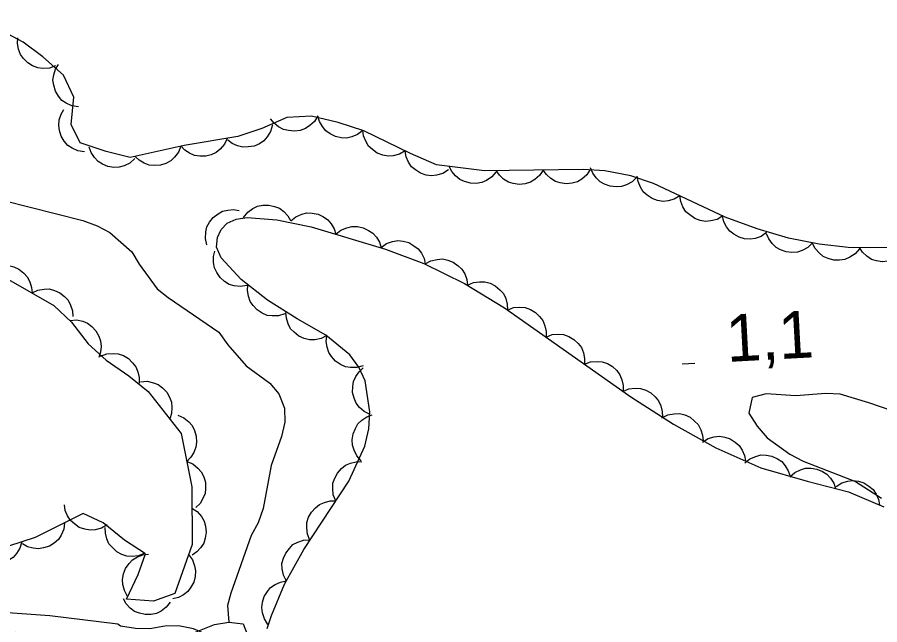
# Model space of a CAD drawing. Extents: x 336540 to 340074, y 5572036 to 5573747.
# Drawn here: x 338901.3 to 338956.3, y 5573172.3 to 5573211 of the extents above; entities that cross this region are included whole.
import ezdxf

# ---------------------------------------------------------------- set-up
doc = ezdxf.new("R2010")
doc.units = 0
for name, color, linetype in [('Niveau 2', 7, 'Continuous'), ('Niveau 3', 7, 'Continuous'), ('Niveau 4', 7, 'Continuous'), ('Niveau 44', 7, 'Continuous')]:
    doc.layers.add(name, color=color, linetype=linetype)

msp = doc.modelspace()

# ---------------------------------------------------------------- linework, layer by layer
at = {"layer": 'Niveau 2'}
for points in [[(338960.92, 5573184.66), (338955.6, 5573186.49), (338953.77, 5573187.03), (338952.86, 5573187.07), (338950.93, 5573186.92), (338949.06, 5573187.05), (338948.15, 5573186.81), (338947.94, 5573185.83), (338948.47, 5573184.99), (338949.11, 5573184.26), (338950.55, 5573183.21), (338951.41, 5573182.77), (338954.73, 5573181.47), (338956.39, 5573180.42)], [(338925.01, 5573166.79), (338924.15, 5573166.95), (338922.56, 5573167.09), (338920.73, 5573167.51), (338917.53, 5573168.76), (338916.33, 5573169.13), (338915.47, 5573169.63), (338914.83, 5573170.3), (338914.25, 5573171.08), (338913.5, 5573171.69), (338912.58, 5573172.08), (338911.61, 5573172.28), (338910.76, 5573172.27), (338909.8, 5573172.08), (338908.89, 5573172.12), (338907.92, 5573172.27), (338907.75, 5573172.38), (338903.42, 5573172.92), (338900.75, 5573173.1)]]:
    msp.add_lwpolyline(points, dxfattribs=at)
at = {"layer": 'Niveau 3'}
msp.add_line((338943.69, 5573188.97), (338944.5, 5573189.01), dxfattribs=at)
at = {"layer": 'Niveau 4'}
for points in [[(338898.8, 5573199.78), (338905.53, 5573198.09), (338906.45, 5573197.76), (338907.25, 5573197.32), (338908.64, 5573196.1), (338909.11, 5573195.31), (338910.27, 5573193.74), (338910.96, 5573193.18), (338914.19, 5573190.97), (338914.77, 5573190.18), (338915.93, 5573188.84), (338917.43, 5573187.73), (338918.01, 5573187.06), (338918.37, 5573186.15), (338918.39, 5573185.24), (338918.18, 5573184.33), (338917.53, 5573182.5), (338917.01, 5573179.75), (338916.69, 5573178.84), (338916.25, 5573178.03), (338914.95, 5573174.37), (338914.74, 5573173.57), (338914.82, 5573172.51)], [(338901.22, 5573171.87), (338906.68, 5573171.31), (338911.21, 5573171.4), (338912.11, 5573171.65), (338913.92, 5573172.37), (338914.82, 5573172.51), (338915.73, 5573172.41), (338916.44, 5573170.61), (338916.9, 5573169.82), (338917.59, 5573169.15), (338919.19, 5573168.28), (338921.01, 5573167.64), (338921.81, 5573167.2), (338924.55, 5573166.23), (338925.46, 5573166.03), (338925.8, 5573166.03), (338932.65, 5573163.68), (338936.29, 5573163.3), (338938.01, 5573162.88), (338942.46, 5573161.48), (338952.37, 5573160.42), (338959.33, 5573158.73)]]:
    msp.add_lwpolyline(points, dxfattribs=at)
at = {"layer": 'Niveau 44'}
for points in [[(338956.89, 5573196.35), (338954.28, 5573196.37), (338952.43, 5573196.58), (338950.48, 5573196.97), (338948.47, 5573197.55), (338946.44, 5573198.3), (338941.87, 5573200.44), (338940.43, 5573200.93), (338938.77, 5573201.26), (338937.39, 5573201.33), (338931.11, 5573201.26), (338928.06, 5573201.63), (338926.4, 5573202.35), (338923.42, 5573203.8), (338921.8, 5573204.32), (338920.1, 5573204.74), (338918.53, 5573204.64), (338916.93, 5573203.94), (338915.41, 5573203.43), (338911.98, 5573202.87), (338908.55, 5573202.1), (338907.01, 5573202.48), (338905.35, 5573203.03), (338904.78, 5573204.21), (338904.95, 5573205.95), (338904.29, 5573207.35), (338902.99, 5573208.52), (338901.73, 5573209.45), (338898.71, 5573211.03)], [(338903.79, 5573207.93), (338903.4, 5573207.79), (338902.99, 5573207.77), (338902.66, 5573207.8), (338902.33, 5573207.93), (338902.02, 5573208.12), (338901.75, 5573208.4), (338901.55, 5573208.66), (338901.43, 5573208.99), (338901.36, 5573209.35), (338901.38, 5573209.71)], [(338905.25, 5573205.32), (338904.83, 5573205.38), (338904.47, 5573205.56), (338904.19, 5573205.74), (338903.97, 5573206.01), (338903.78, 5573206.33), (338903.68, 5573206.7), (338903.62, 5573207.02), (338903.67, 5573207.37), (338903.78, 5573207.72), (338903.97, 5573208.03)], [(338905.63, 5573202.46), (338905.21, 5573202.52), (338904.85, 5573202.69), (338904.57, 5573202.87), (338904.34, 5573203.14), (338904.15, 5573203.45), (338904.04, 5573203.82), (338903.99, 5573204.14), (338904.03, 5573204.49), (338904.14, 5573204.85), (338904.32, 5573205.16)], [(338920.49, 5573204.76), (338920.28, 5573204.4), (338919.98, 5573204.13), (338919.71, 5573203.94), (338919.37, 5573203.83), (338919.01, 5573203.77), (338918.63, 5573203.81), (338918.31, 5573203.88), (338918, 5573204.06), (338917.71, 5573204.29), (338917.49, 5573204.57)], [(338923.36, 5573203.82), (338923.03, 5573203.56), (338922.65, 5573203.41), (338922.33, 5573203.34), (338921.98, 5573203.36), (338921.62, 5573203.44), (338921.28, 5573203.61), (338921.01, 5573203.79), (338920.79, 5573204.07), (338920.6, 5573204.39), (338920.5, 5573204.74)], [(338917.6, 5573204.17), (338917.49, 5573203.76), (338917.27, 5573203.42), (338917.06, 5573203.17), (338916.77, 5573202.97), (338916.43, 5573202.83), (338916.05, 5573202.77), (338915.72, 5573202.75), (338915.38, 5573202.84), (338915.04, 5573202.99), (338914.76, 5573203.21)], [(338926.06, 5573202.52), (338925.7, 5573202.31), (338925.3, 5573202.21), (338924.97, 5573202.18), (338924.63, 5573202.25), (338924.28, 5573202.38), (338923.97, 5573202.61), (338923.73, 5573202.82), (338923.55, 5573203.13), (338923.41, 5573203.47), (338923.36, 5573203.83)], [(338914.73, 5573203.32), (338914.56, 5573202.94), (338914.28, 5573202.64), (338914.03, 5573202.42), (338913.71, 5573202.28), (338913.36, 5573202.19), (338912.97, 5573202.19), (338912.65, 5573202.23), (338912.33, 5573202.37), (338912.02, 5573202.57), (338911.77, 5573202.84)], [(338908.84, 5573202.03), (338908.53, 5573201.75), (338908.17, 5573201.57), (338907.85, 5573201.48), (338907.5, 5573201.47), (338907.13, 5573201.53), (338906.78, 5573201.68), (338906.5, 5573201.84), (338906.26, 5573202.1), (338906.06, 5573202.41), (338905.93, 5573202.75)], [(338911.77, 5573202.82), (338911.62, 5573202.43), (338911.37, 5573202.12), (338911.13, 5573201.89), (338910.82, 5573201.72), (338910.47, 5573201.61), (338910.08, 5573201.59), (338909.76, 5573201.61), (338909.43, 5573201.73), (338909.11, 5573201.92), (338908.85, 5573202.17)], [(338928.81, 5573201.31), (338928.45, 5573201.08), (338928.06, 5573200.97), (338927.73, 5573200.93), (338927.39, 5573200.98), (338927.04, 5573201.1), (338926.71, 5573201.31), (338926.46, 5573201.51), (338926.27, 5573201.81), (338926.12, 5573202.15), (338926.05, 5573202.5)], [(338931.84, 5573201.17), (338931.57, 5573200.86), (338931.23, 5573200.64), (338930.93, 5573200.5), (338930.58, 5573200.45), (338930.21, 5573200.47), (338929.84, 5573200.58), (338929.54, 5573200.7), (338929.27, 5573200.93), (338929.03, 5573201.21), (338928.87, 5573201.53)], [(338940.81, 5573200.85), (338940.51, 5573200.56), (338940.15, 5573200.37), (338939.84, 5573200.26), (338939.49, 5573200.24), (338939.12, 5573200.28), (338938.76, 5573200.41), (338938.47, 5573200.56), (338938.22, 5573200.81), (338938.01, 5573201.11), (338937.87, 5573201.44)], [(338934.85, 5573201.3), (338934.62, 5573200.95), (338934.31, 5573200.69), (338934.03, 5573200.52), (338933.69, 5573200.42), (338933.32, 5573200.39), (338932.94, 5573200.45), (338932.63, 5573200.53), (338932.33, 5573200.72), (338932.06, 5573200.97), (338931.85, 5573201.27)], [(338937.85, 5573201.34), (338937.62, 5573200.99), (338937.31, 5573200.73), (338937.03, 5573200.55), (338936.69, 5573200.46), (338936.32, 5573200.42), (338935.94, 5573200.48), (338935.63, 5573200.57), (338935.33, 5573200.76), (338935.06, 5573201.01), (338934.85, 5573201.3)], [(338943.56, 5573199.65), (338943.2, 5573199.44), (338942.81, 5573199.34), (338942.48, 5573199.3), (338942.13, 5573199.36), (338941.78, 5573199.49), (338941.47, 5573199.71), (338941.22, 5573199.92), (338941.04, 5573200.22), (338940.9, 5573200.57), (338940.84, 5573200.92)], [(338946.28, 5573198.38), (338945.92, 5573198.16), (338945.52, 5573198.07), (338945.19, 5573198.03), (338944.85, 5573198.09), (338944.5, 5573198.22), (338944.19, 5573198.44), (338943.94, 5573198.65), (338943.75, 5573198.95), (338943.62, 5573199.29), (338943.56, 5573199.65)], [(338913.42, 5573196.54), (338913.33, 5573196.95), (338913.37, 5573197.36), (338913.43, 5573197.68), (338913.6, 5573197.99), (338913.83, 5573198.28), (338914.14, 5573198.51), (338914.42, 5573198.68), (338914.76, 5573198.75), (338915.13, 5573198.78), (338915.49, 5573198.72)], [(338915.77, 5573198.29), (338916.03, 5573198.61), (338916.36, 5573198.85), (338916.65, 5573199), (338917, 5573199.07), (338917.37, 5573199.07), (338917.74, 5573198.98), (338918.05, 5573198.87), (338918.33, 5573198.66), (338918.58, 5573198.39), (338918.76, 5573198.08)], [(338917.26, 5573172.11), (338917.55, 5573172.93), (338918.38, 5573174.93), (338919.6, 5573177.15), (338922.48, 5573181.5), (338923.48, 5573183.72), (338923.74, 5573184.83), (338923.8, 5573185.91), (338923.51, 5573187.88), (338923.1, 5573188.76), (338922.53, 5573189.54), (338921.01, 5573190.79), (338919.18, 5573191.82), (338917.29, 5573193.02), (338915.61, 5573194.34), (338914.33, 5573195.72), (338914.04, 5573196.4), (338914.11, 5573197.01), (338914.34, 5573197.51), (338914.72, 5573197.91), (338915.29, 5573198.18), (338915.99, 5573198.27), (338917.89, 5573198.14), (338920.07, 5573197.68), (338924.81, 5573196.27), (338927.25, 5573195.36), (338929.83, 5573194.08), (338932.39, 5573192.52), (338940.44, 5573186.87), (338943.14, 5573185.12), (338945.84, 5573183.61), (338948.71, 5573182.35), (338951.66, 5573181.49), (338954.3, 5573180.82), (338956.55, 5573179.86)], [(338918.77, 5573198.07), (338919.1, 5573198.33), (338919.47, 5573198.49), (338919.79, 5573198.57), (338920.14, 5573198.56), (338920.51, 5573198.49), (338920.85, 5573198.32), (338921.13, 5573198.14), (338921.35, 5573197.87), (338921.54, 5573197.55), (338921.65, 5573197.21)], [(338949.08, 5573197.32), (338948.74, 5573197.08), (338948.36, 5573196.95), (338948.04, 5573196.89), (338947.68, 5573196.92), (338947.33, 5573197.02), (338947, 5573197.21), (338946.73, 5573197.4), (338946.52, 5573197.68), (338946.36, 5573198.01), (338946.27, 5573198.36)], [(338921.65, 5573197.21), (338921.97, 5573197.48), (338922.35, 5573197.63), (338922.67, 5573197.71), (338923.02, 5573197.7), (338923.38, 5573197.63), (338923.72, 5573197.46), (338924, 5573197.29), (338924.23, 5573197.02), (338924.42, 5573196.7), (338924.52, 5573196.35)], [(338952.01, 5573196.66), (338951.71, 5573196.37), (338951.35, 5573196.18), (338951.04, 5573196.07), (338950.69, 5573196.05), (338950.33, 5573196.09), (338949.97, 5573196.22), (338949.68, 5573196.37), (338949.43, 5573196.62), (338949.21, 5573196.92), (338949.07, 5573197.25)], [(338924.53, 5573196.37), (338924.87, 5573196.62), (338925.26, 5573196.75), (338925.58, 5573196.81), (338925.93, 5573196.77), (338926.29, 5573196.68), (338926.62, 5573196.48), (338926.88, 5573196.29), (338927.09, 5573196.01), (338927.26, 5573195.68), (338927.34, 5573195.33)], [(338954.99, 5573196.29), (338954.72, 5573195.97), (338954.37, 5573195.75), (338954.07, 5573195.61), (338953.73, 5573195.56), (338953.36, 5573195.57), (338952.99, 5573195.68), (338952.69, 5573195.8), (338952.42, 5573196.03), (338952.17, 5573196.31), (338952.01, 5573196.63)], [(338915.98, 5573193.94), (338915.57, 5573193.88), (338915.17, 5573193.93), (338914.85, 5573194.02), (338914.55, 5573194.21), (338914.28, 5573194.46), (338914.07, 5573194.78), (338913.92, 5573195.07), (338913.86, 5573195.42), (338913.86, 5573195.79), (338913.94, 5573196.14)], [(338957.99, 5573196.34), (338957.76, 5573196), (338957.44, 5573195.74), (338957.15, 5573195.57), (338956.81, 5573195.49), (338956.44, 5573195.46), (338956.07, 5573195.52), (338955.75, 5573195.61), (338955.46, 5573195.81), (338955.19, 5573196.07), (338954.99, 5573196.36)], [(338927.34, 5573195.32), (338927.7, 5573195.52), (338928.1, 5573195.61), (338928.43, 5573195.64), (338928.77, 5573195.57), (338929.12, 5573195.43), (338929.43, 5573195.21), (338929.67, 5573194.99), (338929.85, 5573194.69), (338929.98, 5573194.34), (338930.03, 5573193.98)], [(338899.68, 5573194.97), (338900.06, 5573195.15), (338900.46, 5573195.22), (338900.79, 5573195.23), (338901.13, 5573195.14), (338901.46, 5573194.98), (338901.76, 5573194.74), (338901.99, 5573194.5), (338902.15, 5573194.19), (338902.26, 5573193.83), (338902.29, 5573193.48)], [(338900.64, 5573194.42), (338903.69, 5573192.67), (338904.8, 5573191.61), (338905.87, 5573190.23), (338907.02, 5573189.2), (338908.46, 5573188.19), (338909.69, 5573187.21), (338911.8, 5573184.53), (338912.47, 5573181.14), (338912.49, 5573177.46), (338911.38, 5573174.33), (338910.03, 5573173.86), (338908.3, 5573173.98), (338909.06, 5573175.54), (338909.51, 5573176.87), (338908.19, 5573177.74), (338906.83, 5573178.83), (338905.54, 5573179.43), (338902.49, 5573177.9), (338899.14, 5573176.83)], [(338902.29, 5573193.48), (338902.66, 5573193.66), (338903.06, 5573193.72), (338903.39, 5573193.73), (338903.73, 5573193.64), (338904.07, 5573193.49), (338904.36, 5573193.24), (338904.59, 5573193.01), (338904.75, 5573192.7), (338904.86, 5573192.34), (338904.89, 5573191.98)], [(338918.4, 5573192.15), (338918, 5573192.02), (338917.59, 5573192.02), (338917.27, 5573192.05), (338916.94, 5573192.19), (338916.63, 5573192.4), (338916.38, 5573192.68), (338916.18, 5573192.94), (338916.07, 5573193.28), (338916.01, 5573193.64), (338916.04, 5573194)], [(338930.02, 5573193.97), (338930.4, 5573194.14), (338930.8, 5573194.19), (338931.13, 5573194.19), (338931.47, 5573194.09), (338931.8, 5573193.93), (338932.09, 5573193.68), (338932.31, 5573193.44), (338932.46, 5573193.12), (338932.56, 5573192.77), (338932.58, 5573192.41)], [(338932.57, 5573192.39), (338932.96, 5573192.54), (338933.37, 5573192.57), (338933.7, 5573192.55), (338934.03, 5573192.43), (338934.35, 5573192.24), (338934.62, 5573191.97), (338934.82, 5573191.72), (338934.95, 5573191.39), (338935.03, 5573191.03), (338935.03, 5573190.67)], [(338921.07, 5573190.76), (338920.7, 5573190.57), (338920.3, 5573190.5), (338919.97, 5573190.49), (338919.63, 5573190.58), (338919.29, 5573190.73), (338918.99, 5573190.97), (338918.76, 5573191.2), (338918.6, 5573191.51), (338918.49, 5573191.87), (338918.46, 5573192.23)], [(338904.71, 5573191.73), (338905.12, 5573191.76), (338905.52, 5573191.67), (338905.83, 5573191.55), (338906.11, 5573191.34), (338906.36, 5573191.06), (338906.54, 5573190.73), (338906.66, 5573190.42), (338906.69, 5573190.07), (338906.66, 5573189.7), (338906.54, 5573189.36)], [(338923.38, 5573188.84), (338922.98, 5573188.72), (338922.57, 5573188.72), (338922.25, 5573188.77), (338921.93, 5573188.92), (338921.62, 5573189.13), (338921.37, 5573189.42), (338921.19, 5573189.68), (338921.08, 5573190.02), (338921.03, 5573190.39), (338921.06, 5573190.75)], [(338935.03, 5573190.67), (338935.42, 5573190.82), (338935.82, 5573190.85), (338936.15, 5573190.83), (338936.48, 5573190.7), (338936.8, 5573190.52), (338937.07, 5573190.25), (338937.28, 5573190), (338937.41, 5573189.67), (338937.49, 5573189.31), (338937.48, 5573188.95)], [(338906.66, 5573189.46), (338907.05, 5573189.6), (338907.45, 5573189.63), (338907.78, 5573189.61), (338908.11, 5573189.49), (338908.43, 5573189.3), (338908.7, 5573189.03), (338908.91, 5573188.78), (338909.04, 5573188.45), (338909.12, 5573188.09), (338909.11, 5573187.73)], [(338937.48, 5573188.95), (338937.87, 5573189.1), (338938.28, 5573189.12), (338938.61, 5573189.1), (338938.94, 5573188.98), (338939.26, 5573188.8), (338939.53, 5573188.53), (338939.74, 5573188.27), (338939.86, 5573187.95), (338939.94, 5573187.58), (338939.94, 5573187.22)], [(338923.83, 5573185.74), (338923.45, 5573185.92), (338923.15, 5573186.19), (338922.94, 5573186.45), (338922.8, 5573186.77), (338922.71, 5573187.13), (338922.72, 5573187.51), (338922.76, 5573187.84), (338922.91, 5573188.16), (338923.12, 5573188.46), (338923.39, 5573188.71)], [(338909.21, 5573187.82), (338909.63, 5573187.85), (338910.02, 5573187.76), (338910.33, 5573187.64), (338910.61, 5573187.43), (338910.87, 5573187.16), (338911.05, 5573186.83), (338911.18, 5573186.53), (338911.2, 5573186.18), (338911.17, 5573185.81), (338911.07, 5573185.46)], [(338939.92, 5573187.2), (338940.31, 5573187.37), (338940.71, 5573187.41), (338941.04, 5573187.4), (338941.38, 5573187.29), (338941.7, 5573187.12), (338941.99, 5573186.86), (338942.2, 5573186.61), (338942.34, 5573186.29), (338942.43, 5573185.93), (338942.44, 5573185.57)], [(338911.57, 5573185.69), (338911.95, 5573185.53), (338912.27, 5573185.27), (338912.49, 5573185.03), (338912.64, 5573184.71), (338912.75, 5573184.36), (338912.76, 5573183.97), (338912.73, 5573183.65), (338912.6, 5573183.32), (338912.4, 5573183.01), (338912.15, 5573182.75)], [(338923.26, 5573182.79), (338922.98, 5573183.1), (338922.8, 5573183.46), (338922.7, 5573183.78), (338922.69, 5573184.13), (338922.74, 5573184.5), (338922.89, 5573184.85), (338923.05, 5573185.14), (338923.3, 5573185.38), (338923.61, 5573185.58), (338923.95, 5573185.71)], [(338942.41, 5573185.53), (338942.79, 5573185.71), (338943.19, 5573185.78), (338943.52, 5573185.8), (338943.86, 5573185.71), (338944.2, 5573185.56), (338944.49, 5573185.32), (338944.72, 5573185.09), (338944.89, 5573184.77), (338945, 5573184.42), (338945.03, 5573184.06)], [(338944.99, 5573183.98), (338945.35, 5573184.2), (338945.74, 5573184.31), (338946.07, 5573184.36), (338946.41, 5573184.3), (338946.76, 5573184.18), (338947.08, 5573183.97), (338947.34, 5573183.77), (338947.53, 5573183.47), (338947.67, 5573183.13), (338947.74, 5573182.78)], [(338912.15, 5573182.75), (338912.54, 5573182.59), (338912.85, 5573182.33), (338913.07, 5573182.09), (338913.23, 5573181.77), (338913.33, 5573181.41), (338913.34, 5573181.03), (338913.31, 5573180.71), (338913.18, 5573180.38), (338912.99, 5573180.06), (338912.73, 5573179.81)], [(338921.64, 5573180.23), (338921.48, 5573180.62), (338921.44, 5573181.03), (338921.46, 5573181.36), (338921.57, 5573181.69), (338921.74, 5573182.01), (338922.01, 5573182.29), (338922.25, 5573182.51), (338922.58, 5573182.64), (338922.94, 5573182.73), (338923.3, 5573182.74)], [(338947.69, 5573182.65), (338948.01, 5573182.91), (338948.39, 5573183.07), (338948.71, 5573183.16), (338949.06, 5573183.15), (338949.42, 5573183.08), (338949.77, 5573182.91), (338950.04, 5573182.74), (338950.27, 5573182.47), (338950.46, 5573182.15), (338950.57, 5573181.81)], [(338950.56, 5573181.77), (338950.87, 5573182.05), (338951.24, 5573182.22), (338951.56, 5573182.31), (338951.91, 5573182.32), (338952.27, 5573182.26), (338952.63, 5573182.1), (338952.91, 5573181.94), (338953.15, 5573181.68), (338953.35, 5573181.37), (338953.47, 5573181.03)], [(338953.51, 5573181.16), (338953.86, 5573181.38), (338954.25, 5573181.49), (338954.58, 5573181.54), (338954.93, 5573181.49), (338955.28, 5573181.38), (338955.6, 5573181.17), (338955.86, 5573180.96), (338956.05, 5573180.67), (338956.2, 5573180.33), (338956.27, 5573179.98)], [(338907.08, 5573178.72), (338906.72, 5573178.5), (338906.32, 5573178.4), (338905.99, 5573178.37), (338905.65, 5573178.43), (338905.3, 5573178.55), (338904.99, 5573178.77), (338904.74, 5573178.98), (338904.55, 5573179.28), (338904.41, 5573179.63), (338904.35, 5573179.98)], [(338919.99, 5573177.73), (338919.83, 5573178.12), (338919.79, 5573178.52), (338919.8, 5573178.85), (338919.91, 5573179.19), (338920.09, 5573179.51), (338920.35, 5573179.79), (338920.6, 5573180), (338920.92, 5573180.14), (338921.28, 5573180.23), (338921.64, 5573180.23)], [(338912.48, 5573179.78), (338912.82, 5573179.55), (338913.08, 5573179.24), (338913.26, 5573178.95), (338913.35, 5573178.62), (338913.38, 5573178.25), (338913.32, 5573177.87), (338913.23, 5573177.55), (338913.04, 5573177.26), (338912.79, 5573176.99), (338912.49, 5573176.78)], [(338904.37, 5573178.84), (338904.32, 5573178.43), (338904.15, 5573178.06), (338903.98, 5573177.78), (338903.71, 5573177.55), (338903.4, 5573177.35), (338903.03, 5573177.24), (338902.71, 5573177.18), (338902.36, 5573177.22), (338902, 5573177.32), (338901.69, 5573177.5)], [(338909.47, 5573176.9), (338909.08, 5573176.74), (338908.67, 5573176.7), (338908.34, 5573176.71), (338908.01, 5573176.82), (338907.69, 5573177), (338907.41, 5573177.26), (338907.19, 5573177.51), (338907.05, 5573177.83), (338906.97, 5573178.19), (338906.96, 5573178.55)], [(338918.49, 5573175.13), (338918.3, 5573175.51), (338918.23, 5573175.91), (338918.21, 5573176.24), (338918.3, 5573176.58), (338918.45, 5573176.91), (338918.69, 5573177.21), (338918.91, 5573177.45), (338919.23, 5573177.61), (338919.58, 5573177.73), (338919.94, 5573177.76)], [(338901.64, 5573177.63), (338901.52, 5573177.23), (338901.3, 5573176.89), (338901.08, 5573176.64), (338900.78, 5573176.45), (338900.44, 5573176.31), (338900.06, 5573176.25), (338899.74, 5573176.24), (338899.4, 5573176.34), (338899.06, 5573176.49), (338898.78, 5573176.71)], [(338908.38, 5573174.15), (338908.18, 5573174.52), (338908.08, 5573174.91), (338908.05, 5573175.24), (338908.12, 5573175.59), (338908.25, 5573175.93), (338908.48, 5573176.24), (338908.69, 5573176.49), (338909, 5573176.67), (338909.34, 5573176.8), (338909.7, 5573176.85)], [(338912.26, 5573176.82), (338912.51, 5573176.49), (338912.65, 5573176.1), (338912.71, 5573175.78), (338912.69, 5573175.43), (338912.59, 5573175.07), (338912.41, 5573174.74), (338912.22, 5573174.47), (338911.94, 5573174.26), (338911.61, 5573174.08), (338911.26, 5573173.99)], [(338917.32, 5573172.37), (338917.09, 5573172.72), (338916.97, 5573173.11), (338916.92, 5573173.44), (338916.97, 5573173.79), (338917.08, 5573174.14), (338917.29, 5573174.46), (338917.49, 5573174.72), (338917.78, 5573174.92), (338918.12, 5573175.07), (338918.47, 5573175.14)], [(338911.1, 5573173.79), (338910.84, 5573173.46), (338910.51, 5573173.22), (338910.22, 5573173.07), (338909.87, 5573173), (338909.5, 5573173), (338909.13, 5573173.09), (338908.82, 5573173.2), (338908.54, 5573173.41), (338908.29, 5573173.68), (338908.11, 5573173.99)]]:
    msp.add_lwpolyline(points, dxfattribs=at)

# ---------------------------------------------------------------- texts
at = {"layer": 'Niveau 3'}
msp.add_text('1,1    ', height=3, rotation=3.1182, dxfattribs=at).set_placement((338946.57, 5573189.08))

doc.saveas('drawing.dxf')
